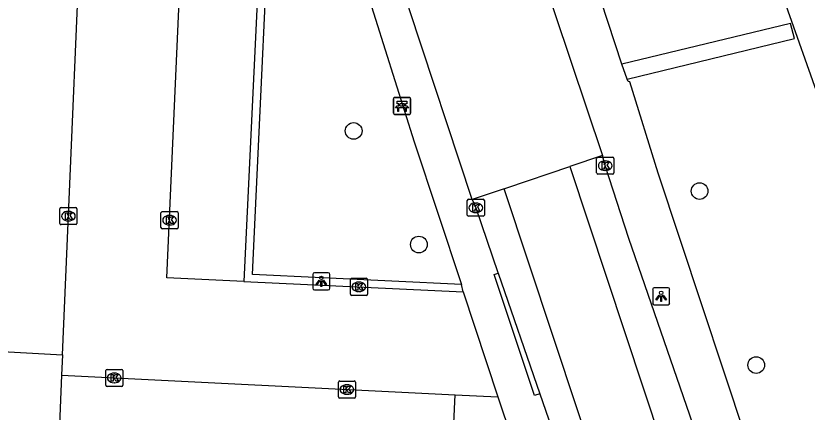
# Model space of a CAD drawing. Extents: x 162990 to 165007, y 383433 to 384336.
# Drawn here: x 164780.7 to 164827.09, y 383958.13 to 383981.35 of the extents above; entities that cross this region are included whole.
import ezdxf

# ---------------------------------------------------------------- set-up
doc = ezdxf.new("R2010")
doc.units = 0
for name, color, linetype in [('IMGEO_Bank', 7, 'Continuous'), ('IMGEO_Boom', 7, 'Continuous'), ('IMGEO_Groenvoorziening', 7, 'Continuous'), ('IMGEO_Kolk', 7, 'Continuous'), ('IMGEO_Lichtpunt', 7, 'Continuous'), ('IMGEO_Parkeervlak_open', 7, 'Continuous'), ('IMGEO_Rijbaan_lokaal_gesloten', 7, 'Continuous'), ('IMGEO_Rijbaan_lokaal_open', 7, 'Continuous'), ('IMGEO_Voetpad_open', 7, 'Continuous')]:
    doc.layers.add(name, color=color, linetype=linetype)

msp = doc.modelspace()

# ---------------------------------------------------------------- linework, layer by layer
at = {"layer": 'IMGEO_Bank'}
for p, q in [((164802.839, 383975.648), (164802.839, 383976.489)), ((164802.839, 383976.489), (164802.839, 383975.648)), ((164802.914, 383976.573), (164803.755, 383976.573)), ((164803.755, 383976.573), (164802.914, 383976.573)), ((164803.839, 383976.498), (164803.839, 383975.657)), ((164803.839, 383975.657), (164803.839, 383976.498)), ((164803.536, 383975.971), (164803.143, 383975.971)), ((164803.148, 383976.079), (164803.148, 383976.185)), ((164803.192, 383976.185), (164803.192, 383976.079)), ((164803.48, 383976.191), (164803.198, 383976.191)), ((164803.198, 383976.073), (164803.48, 383976.073)), ((164803.486, 383976.079), (164803.486, 383976.185)), ((164803.53, 383976.185), (164803.53, 383976.079)), ((164803.764, 383975.573), (164802.923, 383975.573)), ((164802.923, 383975.573), (164803.764, 383975.573))]:
    msp.add_line(p, q, dxfattribs=at)
for points in [[(164803.142, 383976.191), (164803.056, 383976.191), (164803.056, 383976.352), (164803.619, 383976.352), (164803.619, 383976.191), (164803.536, 383976.191)], [(164803.086, 383975.971), (164802.944, 383975.971), (164803.056, 383976.073), (164803.142, 383976.073)], [(164803.136, 383975.964), (164803.136, 383975.757), (164803.093, 383975.757), (164803.093, 383975.964)], [(164803.536, 383976.073), (164803.619, 383976.073), (164803.731, 383975.971), (164803.592, 383975.971)], [(164803.586, 383975.964), (164803.586, 383975.757), (164803.542, 383975.757), (164803.542, 383975.964)]]:
    msp.add_lwpolyline(points, dxfattribs=at)
for centre, radius, start, end in [((164802.917, 383976.495), 0.0779, 92.4484, 184.2845), ((164802.917, 383976.495), 0.0779, 92.4484, 184.2845), ((164803.761, 383976.495), 0.0779, 2.4484, 94.2845), ((164803.761, 383976.495), 0.0779, 2.4484, 94.2845), ((164803.086, 383975.964), 0.00671, 2.8957, 87.1043), ((164803.143, 383975.964), 0.00671, 92.8957, 177.1043), ((164803.141, 383976.184), 0.00671, 2.8957, 87.1043), ((164803.141, 383976.08), 0.00671, 272.8957, 357.1043), ((164803.198, 383976.184), 0.00671, 92.8957, 177.1043), ((164803.198, 383976.08), 0.00671, 182.8957, 267.1043), ((164803.48, 383976.184), 0.00671, 2.8957, 87.1043), ((164803.48, 383976.08), 0.00671, 272.8957, 357.1043), ((164803.537, 383976.184), 0.00671, 92.8957, 177.1043), ((164803.537, 383976.08), 0.00671, 182.8957, 267.1043), ((164803.535, 383975.964), 0.00671, 2.8957, 87.1043), ((164803.592, 383975.964), 0.00671, 92.8957, 177.1043), ((164802.917, 383975.651), 0.0779, 182.4484, 274.2845), ((164802.917, 383975.651), 0.0779, 182.4484, 274.2845), ((164803.761, 383975.651), 0.0779, 272.4484, 4.2845), ((164803.761, 383975.651), 0.0779, 272.4484, 4.2845)]:
    msp.add_arc(centre, radius, start, end, dxfattribs=at)
at = {"layer": 'IMGEO_Boom'}
for centre in [(164800.501, 383974.61), (164820.782, 383971.086), (164804.322, 383967.952), (164824.098, 383960.891)]:
    msp.add_circle(centre, 0.489, dxfattribs=at)
at = {"layer": 'IMGEO_Groenvoorziening'}
msp.add_lwpolyline([(164837.158, 383950.928), (164835.338, 383955.847), (164829.982, 383970.323), (164823.633, 383988.266)], dxfattribs=at)
at = {"layer": 'IMGEO_Kolk'}
for p, q in [((164814.746, 383972.149), (164814.746, 383973.001)), ((164814.821, 383973.075), (164815.673, 383973.075)), ((164815.747, 383973.001), (164815.747, 383972.149)), ((164815.234, 383972.855), (164815.259, 383972.855)), ((164815.673, 383972.075), (164814.821, 383972.075)), ((164815.257, 383972.295), (164815.232, 383972.295)), ((164807.162, 383969.68), (164807.162, 383970.532)), ((164807.237, 383970.606), (164808.089, 383970.606)), ((164807.65, 383970.386), (164807.675, 383970.386)), ((164808.163, 383970.532), (164808.163, 383969.68)), ((164783.278, 383969.191), (164783.278, 383970.043)), ((164783.353, 383970.117), (164784.205, 383970.117)), ((164783.766, 383969.897), (164783.791, 383969.897)), ((164784.279, 383970.043), (164784.279, 383969.191)), ((164789.206, 383968.953), (164789.206, 383969.805)), ((164789.281, 383969.879), (164790.133, 383969.879)), ((164790.207, 383969.805), (164790.207, 383968.953)), ((164807.673, 383969.826), (164807.648, 383969.826)), ((164783.789, 383969.337), (164783.764, 383969.337)), ((164789.694, 383969.659), (164789.719, 383969.659)), ((164808.089, 383969.606), (164807.237, 383969.606)), ((164784.205, 383969.117), (164783.353, 383969.117)), ((164790.133, 383968.879), (164789.281, 383968.879)), ((164789.717, 383969.099), (164789.692, 383969.099)), ((164800.308, 383965.047), (164800.308, 383965.899)), ((164800.383, 383965.973), (164801.235, 383965.973)), ((164800.796, 383965.753), (164800.821, 383965.753)), ((164801.309, 383965.899), (164801.309, 383965.047)), ((164800.819, 383965.193), (164800.794, 383965.193)), ((164801.235, 383964.973), (164800.383, 383964.973)), ((164785.967, 383959.711), (164785.967, 383960.563)), ((164786.042, 383960.637), (164786.894, 383960.637)), ((164786.968, 383960.563), (164786.968, 383959.711)), ((164786.455, 383960.417), (164786.48, 383960.417)), ((164786.894, 383959.637), (164786.042, 383959.637)), ((164786.478, 383959.857), (164786.453, 383959.857)), ((164799.606, 383959.029), (164799.606, 383959.881)), ((164799.681, 383959.955), (164800.533, 383959.955)), ((164800.094, 383959.735), (164800.119, 383959.735)), ((164800.607, 383959.881), (164800.607, 383959.029)), ((164800.117, 383959.175), (164800.092, 383959.175)), ((164800.533, 383958.955), (164799.681, 383958.955))]:
    msp.add_line(p, q, dxfattribs=at)
for points in [[(164814.746, 383972.149), (164814.746, 383973.001)], [(164814.821, 383973.075), (164815.673, 383973.075)], [(164815.747, 383973.001), (164815.747, 383972.149)], [(164815.067, 383972.775), (164815.19, 383972.775), (164815.19, 383972.624), (164815.32, 383972.775), (164815.484, 383972.775), (164815.338, 383972.624), (164815.491, 383972.375), (164815.339, 383972.375), (164815.254, 383972.539), (164815.19, 383972.472), (164815.19, 383972.375), (164815.067, 383972.375), (164815.067, 383972.775)], [(164815.673, 383972.075), (164814.821, 383972.075)], [(164807.162, 383969.68), (164807.162, 383970.532)], [(164807.237, 383970.606), (164808.089, 383970.606)], [(164807.483, 383970.306), (164807.606, 383970.306), (164807.606, 383970.155), (164807.736, 383970.306), (164807.9, 383970.306), (164807.754, 383970.155), (164807.907, 383969.906), (164807.755, 383969.906), (164807.67, 383970.07), (164807.606, 383970.003), (164807.606, 383969.906), (164807.483, 383969.906), (164807.483, 383970.306)], [(164808.163, 383970.532), (164808.163, 383969.68)], [(164783.278, 383969.191), (164783.278, 383970.043)], [(164783.353, 383970.117), (164784.205, 383970.117)], [(164783.599, 383969.817), (164783.722, 383969.817), (164783.722, 383969.666), (164783.852, 383969.817), (164784.016, 383969.817), (164783.87, 383969.666), (164784.023, 383969.417), (164783.871, 383969.417), (164783.786, 383969.581), (164783.722, 383969.514), (164783.722, 383969.417), (164783.599, 383969.417), (164783.599, 383969.817)], [(164784.279, 383970.043), (164784.279, 383969.191)], [(164789.206, 383968.953), (164789.206, 383969.805)], [(164789.281, 383969.879), (164790.133, 383969.879)], [(164790.207, 383969.805), (164790.207, 383968.953)], [(164789.527, 383969.579), (164789.65, 383969.579), (164789.65, 383969.428), (164789.78, 383969.579), (164789.944, 383969.579), (164789.798, 383969.428), (164789.951, 383969.179), (164789.799, 383969.179), (164789.714, 383969.343), (164789.65, 383969.276), (164789.65, 383969.179), (164789.527, 383969.179), (164789.527, 383969.579)], [(164808.089, 383969.606), (164807.237, 383969.606)], [(164784.205, 383969.117), (164783.353, 383969.117)], [(164790.133, 383968.879), (164789.281, 383968.879)], [(164800.308, 383965.047), (164800.308, 383965.899)], [(164800.383, 383965.973), (164801.235, 383965.973)], [(164800.629, 383965.673), (164800.752, 383965.673), (164800.752, 383965.522), (164800.882, 383965.673), (164801.046, 383965.673), (164800.9, 383965.522), (164801.053, 383965.273), (164800.901, 383965.273), (164800.816, 383965.437), (164800.752, 383965.37), (164800.752, 383965.273), (164800.629, 383965.273), (164800.629, 383965.673)], [(164801.309, 383965.899), (164801.309, 383965.047)], [(164801.235, 383964.973), (164800.383, 383964.973)], [(164785.967, 383959.711), (164785.967, 383960.563)], [(164786.042, 383960.637), (164786.894, 383960.637)], [(164786.968, 383960.563), (164786.968, 383959.711)], [(164786.288, 383960.337), (164786.411, 383960.337), (164786.411, 383960.186), (164786.541, 383960.337), (164786.705, 383960.337), (164786.559, 383960.186), (164786.712, 383959.937), (164786.56, 383959.937), (164786.475, 383960.101), (164786.411, 383960.034), (164786.411, 383959.937), (164786.288, 383959.937), (164786.288, 383960.337)], [(164786.894, 383959.637), (164786.042, 383959.637)], [(164799.606, 383959.029), (164799.606, 383959.881)], [(164799.681, 383959.955), (164800.533, 383959.955)], [(164799.927, 383959.655), (164800.05, 383959.655), (164800.05, 383959.504), (164800.18, 383959.655), (164800.344, 383959.655), (164800.198, 383959.504), (164800.351, 383959.255), (164800.199, 383959.255), (164800.114, 383959.419), (164800.05, 383959.352), (164800.05, 383959.255), (164799.927, 383959.255), (164799.927, 383959.655)], [(164800.607, 383959.881), (164800.607, 383959.029)], [(164800.533, 383958.955), (164799.681, 383958.955)]]:
    msp.add_lwpolyline(points, dxfattribs=at)
for centre, start, end in [((164814.823, 383972.999), 91.552, 178.448), ((164814.823, 383972.999), 91.552, 178.448), ((164815.671, 383972.999), 1.552, 88.448), ((164815.671, 383972.999), 1.552, 88.448), ((164814.823, 383972.151), 181.552, 268.448), ((164814.823, 383972.151), 181.552, 268.448), ((164815.671, 383972.151), 271.552, 358.448), ((164815.671, 383972.151), 271.552, 358.448), ((164807.239, 383970.53), 91.552, 178.448), ((164807.239, 383970.53), 91.552, 178.448), ((164808.087, 383970.53), 1.552, 88.448), ((164808.087, 383970.53), 1.552, 88.448), ((164783.355, 383970.041), 91.552, 178.448), ((164783.355, 383970.041), 91.552, 178.448), ((164784.203, 383970.041), 1.552, 88.448), ((164784.203, 383970.041), 1.552, 88.448), ((164789.283, 383969.803), 91.552, 178.448), ((164789.283, 383969.803), 91.552, 178.448), ((164790.131, 383969.803), 1.552, 88.448), ((164790.131, 383969.803), 1.552, 88.448), ((164807.239, 383969.682), 181.552, 268.448), ((164807.239, 383969.682), 181.552, 268.448), ((164808.087, 383969.682), 271.552, 358.448), ((164808.087, 383969.682), 271.552, 358.448), ((164783.355, 383969.193), 181.552, 268.448), ((164783.355, 383969.193), 181.552, 268.448), ((164784.203, 383969.193), 271.552, 358.448), ((164784.203, 383969.193), 271.552, 358.448), ((164789.283, 383968.955), 181.552, 268.448), ((164789.283, 383968.955), 181.552, 268.448), ((164790.131, 383968.955), 271.552, 358.448), ((164790.131, 383968.955), 271.552, 358.448), ((164800.385, 383965.897), 91.552, 178.448), ((164800.385, 383965.897), 91.552, 178.448), ((164801.233, 383965.897), 1.552, 88.448), ((164801.233, 383965.897), 1.552, 88.448), ((164800.385, 383965.049), 181.552, 268.448), ((164800.385, 383965.049), 181.552, 268.448), ((164801.233, 383965.049), 271.552, 358.448), ((164801.233, 383965.049), 271.552, 358.448), ((164786.044, 383960.561), 91.552, 178.448), ((164786.044, 383960.561), 91.552, 178.448), ((164786.892, 383960.561), 1.552, 88.448), ((164786.892, 383960.561), 1.552, 88.448), ((164786.044, 383959.713), 181.552, 268.448), ((164786.044, 383959.713), 181.552, 268.448), ((164786.892, 383959.713), 271.552, 358.448), ((164786.892, 383959.713), 271.552, 358.448), ((164799.683, 383959.879), 91.552, 178.448), ((164799.683, 383959.879), 91.552, 178.448), ((164800.531, 383959.879), 1.552, 88.448), ((164800.531, 383959.879), 1.552, 88.448), ((164799.683, 383959.031), 181.552, 268.448), ((164799.683, 383959.031), 181.552, 268.448), ((164800.531, 383959.031), 271.552, 358.448), ((164800.531, 383959.031), 271.552, 358.448)]:
    msp.add_arc(centre, 0.0765, start, end, dxfattribs=at)
for centre, major_axis, ratio, start_param, end_param in [((164815.233, 383972.575), (-0.387, 0.002), 0.722429, 4.712389, 7.853982), ((164815.258, 383972.575), (-0.39, 0.002), 0.717154, 1.570796, 4.712389), ((164807.649, 383970.106), (-0.387, 0.002), 0.722429, 4.712389, 7.853982), ((164807.674, 383970.106), (-0.39, 0.002), 0.717154, 1.570796, 4.712389), ((164783.765, 383969.617), (-0.387, 0.002), 0.722429, 4.712389, 7.853982), ((164783.79, 383969.617), (-0.39, 0.002), 0.717154, 1.570796, 4.712389), ((164789.693, 383969.379), (-0.387, 0.002), 0.722429, 4.712389, 7.853982), ((164789.718, 383969.379), (-0.39, 0.002), 0.717154, 1.570796, 4.712389), ((164800.795, 383965.473), (-0.387, 0.002), 0.722429, 4.712389, 7.853982), ((164800.82, 383965.473), (-0.39, 0.002), 0.717154, 1.570796, 4.712389), ((164786.454, 383960.137), (-0.387, 0.002), 0.722429, 4.712389, 7.853982), ((164786.479, 383960.137), (-0.39, 0.002), 0.717154, 1.570796, 4.712389), ((164800.093, 383959.455), (-0.387, 0.002), 0.722429, 4.712389, 7.853982), ((164800.118, 383959.455), (-0.39, 0.002), 0.717154, 1.570796, 4.712389)]:
    msp.add_ellipse(centre, major_axis=major_axis, ratio=ratio, start_param=start_param, end_param=end_param, dxfattribs=at)
at = {"layer": 'IMGEO_Lichtpunt'}
for p, q in [((164798.107, 383966.201), (164798.107, 383965.394)), ((164798.107, 383966.201), (164798.107, 383965.394)), ((164799.009, 383966.296), (164798.201, 383966.296)), ((164799.009, 383966.296), (164798.201, 383966.296)), ((164799.103, 383965.394), (164799.103, 383966.201)), ((164799.103, 383965.394), (164799.103, 383966.201)), ((164798.201, 383965.3), (164799.009, 383965.3)), ((164798.201, 383965.3), (164799.009, 383965.3)), ((164818.029, 383965.323), (164818.029, 383964.516)), ((164818.029, 383965.323), (164818.029, 383964.516)), ((164818.931, 383965.418), (164818.123, 383965.418)), ((164818.931, 383965.418), (164818.123, 383965.418)), ((164819.025, 383964.516), (164819.025, 383965.323)), ((164819.025, 383964.516), (164819.025, 383965.323)), ((164818.123, 383964.422), (164818.931, 383964.422)), ((164818.123, 383964.422), (164818.931, 383964.422))]:
    msp.add_line(p, q, dxfattribs=at)
for points in [[(164798.481, 383965.865), (164798.52, 383965.837), (164798.332, 383965.575), (164798.294, 383965.602), (164798.481, 383965.865)], [(164798.583, 383965.817), (164798.63, 383965.817), (164798.63, 383965.495), (164798.583, 383965.495), (164798.583, 383965.817)], [(164798.693, 383965.837), (164798.731, 383965.864), (164798.918, 383965.602), (164798.879, 383965.574), (164798.693, 383965.837)], [(164818.403, 383964.987), (164818.442, 383964.959), (164818.254, 383964.697), (164818.216, 383964.724), (164818.403, 383964.987)], [(164818.505, 383964.939), (164818.552, 383964.939), (164818.552, 383964.617), (164818.505, 383964.617), (164818.505, 383964.939)], [(164818.615, 383964.959), (164818.653, 383964.986), (164818.84, 383964.724), (164818.801, 383964.696), (164818.615, 383964.959)]]:
    msp.add_lwpolyline(points, dxfattribs=at)
for centre in [(164798.606, 383965.999), (164818.528, 383965.121)]:
    msp.add_circle(centre, 0.0994, dxfattribs=at)
for centre, start, end in [((164798.201, 383966.201), 90, 180), ((164798.201, 383966.201), 90, 180), ((164799.009, 383966.201), 0, 90), ((164799.009, 383966.201), 0, 90), ((164798.201, 383965.394), 180, 270), ((164798.201, 383965.394), 180, 270), ((164799.009, 383965.394), 270, 0), ((164799.009, 383965.394), 270, 360), ((164818.123, 383965.323), 90, 180), ((164818.123, 383965.323), 90, 180), ((164818.931, 383965.323), 0, 90), ((164818.931, 383965.323), 0, 90), ((164818.123, 383964.516), 180, 270), ((164818.123, 383964.516), 180, 270), ((164818.931, 383964.516), 270, 0), ((164818.931, 383964.516), 270, 360)]:
    msp.add_arc(centre, 0.0946, start, end, dxfattribs=at)
at = {"layer": 'IMGEO_Parkeervlak_open'}
for points in [[(164778.849, 383961.739), (164783.434, 383961.496)], [(164783.38, 383960.292), (164783.229, 383956.921), (164783.153, 383955.222), (164806.218, 383954.172), (164806.447, 383959.138)]]:
    msp.add_lwpolyline(points, dxfattribs=at)
at = {"layer": 'IMGEO_Rijbaan_lokaal_gesloten'}
for points in [[(164824.298, 383945.79), (164822.24, 383952.004), (164821.898, 383953.038), (164816.625, 383968.312), (164815.247, 383972.575), (164815.082, 383973.174)], [(164813.175, 383972.528), (164877.84, 383777.451)], [(164874.04, 383776.243), (164809.325, 383971.223)], [(164807.455, 383970.589), (164807.663, 383970.106), (164808.953, 383966.305), (164808.963, 383966.276)], [(164808.963, 383966.276), (164811.415, 383959.2)], [(164811.415, 383959.2), (164814.678, 383949.786), (164821.652, 383928.736)]]:
    msp.add_lwpolyline(points, dxfattribs=at)
at = {"layer": 'IMGEO_Rijbaan_lokaal_open'}
for points in [[(164783.434, 383961.496), (164784.812, 383993.808)], [(164794.059, 383965.791), (164789.557, 383966.003), (164790.637, 383990.543)], [(164811.379, 383984.253), (164815.082, 383973.174)], [(164807.455, 383970.589), (164803.76, 383981.766), (164803.749, 383981.799)], [(164815.082, 383973.174), (164813.175, 383972.528)], [(164809.325, 383971.223), (164809.472, 383971.273), (164813.175, 383972.528)], [(164809.325, 383971.223), (164807.455, 383970.589)], [(164794.059, 383965.791), (164806.919, 383965.184)], [(164806.919, 383965.184), (164808.949, 383959.036)], [(164783.434, 383961.496), (164783.38, 383960.292)], [(164783.38, 383960.292), (164806.447, 383959.138)], [(164806.447, 383959.138), (164808.949, 383959.036)]]:
    msp.add_lwpolyline(points, dxfattribs=at)
at = {"layer": 'IMGEO_Voetpad_open'}
for points in [[(164806.817, 383965.603), (164794.574, 383966.204), (164795.836, 383993.321), (164797.872, 383993.221)], [(164795.235, 383990.356), (164794.059, 383965.791)], [(164800.075, 383986.563), (164804.041, 383973.975), (164806.817, 383965.603)], [(164816.225, 383978.527), (164813.786, 383985.981)], [(164816.53, 383977.635), (164826.337, 383980.022), (164826.11, 383980.91), (164816.225, 383978.527)], [(164816.53, 383977.635), (164816.225, 383978.527)], [(164826.771, 383946.778), (164824.788, 383952.751), (164818.355, 383972.132), (164816.693, 383977.489), (164816.589, 383977.508), (164816.53, 383977.635)], [(164811.415, 383959.2), (164811.111, 383959.1), (164808.744, 383966.204), (164808.963, 383966.276)], [(164806.919, 383965.184), (164806.817, 383965.603)], [(164808.949, 383959.036), (164812.301, 383949.089)]]:
    msp.add_lwpolyline(points, dxfattribs=at)

doc.saveas('drawing.dxf')
